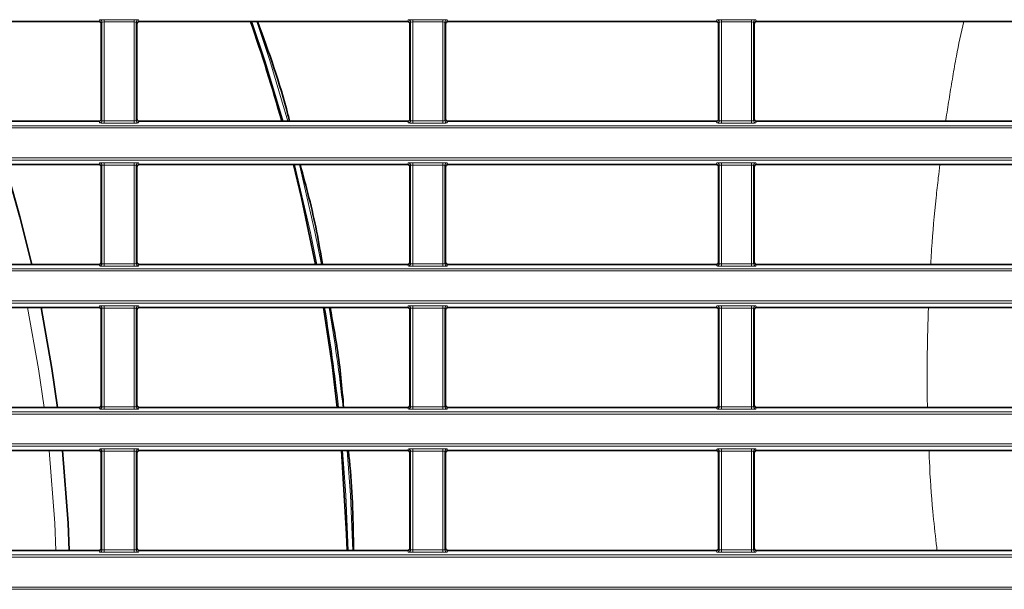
# Model space of a CAD drawing. Header units: millimetres. Extents: x 0 to 1118, y 0 to 864.
# Tile 328 of 339: x 1049 to 1070, y 476 to 488. Entities that reach past the tile are written whole.
import ezdxf

# ---------------------------------------------------------------- set-up
doc = ezdxf.new("R2010")
doc.units = ezdxf.units.MM

msp = doc.modelspace()

# ---------------------------------------------------------------- linework, layer by layer
at = {"color": 7, "linetype": 'Continuous', "lineweight": 35}
for p, q in [((1044.3876, 488.4043), (1050.258, 488.4043)), ((1051.1376, 488.4043), (1057.008, 488.4043)), ((1057.8876, 488.4043), (1063.758, 488.4043)), ((1064.6376, 488.4043), (1070.508, 488.4043)), ((1050.3079, 488.3543), (1050.3079, 486.2736)), ((1051.0876, 486.2736), (1051.0876, 488.3543)), ((1057.0579, 488.3543), (1057.0579, 486.2736)), ((1057.8376, 486.2736), (1057.8376, 488.3543)), ((1063.8079, 488.3543), (1063.8079, 486.2736)), ((1064.5876, 486.2736), (1064.5876, 488.3543)), ((1044.3876, 486.2236), (1050.258, 486.2236)), ((1051.1376, 486.2236), (1057.008, 486.2236)), ((1057.8876, 486.2236), (1063.758, 486.2236)), ((1064.6376, 486.2236), (1070.508, 486.2236)), ((1044.3876, 485.2793), (1050.258, 485.2793)), ((1050.3079, 485.2293), (1050.3079, 483.1486)), ((1051.0876, 483.1486), (1051.0876, 485.2293)), ((1051.1376, 485.2793), (1057.008, 485.2793)), ((1057.0579, 485.2293), (1057.0579, 483.1486)), ((1057.8376, 483.1486), (1057.8376, 485.2293)), ((1057.8876, 485.2793), (1063.758, 485.2793)), ((1063.8079, 485.2293), (1063.8079, 483.1486)), ((1064.5876, 483.1486), (1064.5876, 485.2293)), ((1064.6376, 485.2793), (1070.508, 485.2793)), ((1044.3876, 483.0986), (1050.258, 483.0986)), ((1051.1376, 483.0986), (1057.008, 483.0986)), ((1057.8876, 483.0986), (1063.758, 483.0986)), ((1064.6376, 483.0986), (1070.508, 483.0986)), ((1044.3876, 482.1543), (1050.258, 482.1543)), ((1051.1376, 482.1543), (1057.008, 482.1543)), ((1057.8876, 482.1543), (1063.758, 482.1543)), ((1064.6376, 482.1543), (1070.508, 482.1543)), ((1050.3079, 482.1043), (1050.3079, 480.0236)), ((1051.0876, 480.0236), (1051.0876, 482.1043)), ((1057.0579, 482.1043), (1057.0579, 480.0236)), ((1057.8376, 480.0236), (1057.8376, 482.1043)), ((1063.8079, 482.1043), (1063.8079, 480.0236)), ((1064.5876, 480.0236), (1064.5876, 482.1043)), ((1044.3876, 479.9736), (1050.258, 479.9736)), ((1051.1376, 479.9736), (1057.008, 479.9736)), ((1057.8876, 479.9736), (1063.758, 479.9736)), ((1064.6376, 479.9736), (1070.508, 479.9736)), ((1044.3876, 479.0293), (1050.258, 479.0293)), ((1050.3079, 478.9793), (1050.3079, 476.8986)), ((1051.0876, 476.8986), (1051.0876, 478.9793)), ((1051.1376, 479.0293), (1057.008, 479.0293)), ((1057.0579, 478.9793), (1057.0579, 476.8986)), ((1057.8376, 476.8986), (1057.8376, 478.9793)), ((1057.8876, 479.0293), (1063.758, 479.0293)), ((1063.8079, 478.9793), (1063.8079, 476.8986)), ((1064.5876, 476.8986), (1064.5876, 478.9793)), ((1064.6376, 479.0293), (1070.508, 479.0293)), ((1044.3876, 476.8486), (1050.258, 476.8486)), ((1051.1376, 476.8486), (1057.008, 476.8486)), ((1057.8876, 476.8486), (1063.758, 476.8486)), ((1064.6376, 476.8486), (1070.508, 476.8486))]:
    msp.add_line(p, q, dxfattribs=at)
at = {"color": 7, "linetype": 'Continuous', "lineweight": 18}
for p, q in [((1050.258, 488.4043), (1050.2719, 488.4392)), ((1050.3219, 488.3892), (1050.3079, 488.3543)), ((1050.3219, 486.2386), (1050.3219, 488.3892)), ((1050.3719, 488.4435), (1051.0237, 488.4435)), ((1050.3719, 488.4435), (1050.3719, 488.3935)), ((1051.0237, 488.3935), (1050.3719, 488.3935)), ((1050.3719, 488.3935), (1050.3719, 486.2343)), ((1051.0237, 488.4435), (1051.0237, 488.3935)), ((1051.0237, 486.2343), (1051.0237, 488.3935)), ((1051.0736, 488.3892), (1051.0736, 486.2386)), ((1051.0876, 488.3543), (1051.0736, 488.3892)), ((1051.1236, 488.4392), (1051.1376, 488.4043)), ((1057.008, 488.4043), (1057.0219, 488.4392)), ((1057.0719, 488.3892), (1057.0579, 488.3543)), ((1057.0719, 486.2386), (1057.0719, 488.3892)), ((1057.1219, 488.4435), (1057.7737, 488.4435)), ((1057.1219, 488.4435), (1057.1219, 488.3935)), ((1057.7737, 488.3935), (1057.1219, 488.3935)), ((1057.1219, 488.3935), (1057.1219, 486.2343)), ((1057.7737, 488.4435), (1057.7737, 488.3935)), ((1057.7737, 486.2343), (1057.7737, 488.3935)), ((1057.8236, 488.3892), (1057.8236, 486.2386)), ((1057.8376, 488.3543), (1057.8236, 488.3892)), ((1057.8736, 488.4392), (1057.8876, 488.4043)), ((1063.758, 488.4043), (1063.7719, 488.4392)), ((1063.8219, 488.3892), (1063.8079, 488.3543)), ((1063.8219, 486.2386), (1063.8219, 488.3892)), ((1063.8719, 488.4435), (1064.5237, 488.4435)), ((1063.8719, 488.4435), (1063.8719, 488.3935)), ((1064.5237, 488.3935), (1063.8719, 488.3935)), ((1063.8719, 488.3935), (1063.8719, 486.2343)), ((1064.5237, 488.4435), (1064.5237, 488.3935)), ((1064.5237, 486.2343), (1064.5237, 488.3935)), ((1064.5736, 488.3892), (1064.5736, 486.2386)), ((1064.5876, 488.3543), (1064.5736, 488.3892)), ((1064.6236, 488.4392), (1064.6376, 488.4043)), ((1050.2719, 486.1887), (1050.258, 486.2236)), ((1050.3079, 486.2736), (1050.3219, 486.2386)), ((1050.3719, 486.2343), (1051.0237, 486.2343)), ((1050.3719, 486.2343), (1050.3719, 486.1844)), ((1051.0237, 486.2343), (1051.0237, 486.1844)), ((1051.0736, 486.2386), (1051.0876, 486.2736)), ((1051.1376, 486.2236), (1051.1236, 486.1887)), ((1057.0219, 486.1887), (1057.008, 486.2236)), ((1057.0579, 486.2736), (1057.0719, 486.2386)), ((1057.1219, 486.2343), (1057.7737, 486.2343)), ((1057.1219, 486.2343), (1057.1219, 486.1844)), ((1057.7737, 486.2343), (1057.7737, 486.1844)), ((1057.8236, 486.2386), (1057.8376, 486.2736)), ((1057.8876, 486.2236), (1057.8736, 486.1887)), ((1063.7719, 486.1887), (1063.758, 486.2236)), ((1063.8079, 486.2736), (1063.8219, 486.2386)), ((1063.8719, 486.2343), (1064.5237, 486.2343)), ((1063.8719, 486.2343), (1063.8719, 486.1844)), ((1064.5237, 486.2343), (1064.5237, 486.1844)), ((1064.5736, 486.2386), (1064.5876, 486.2736)), ((1064.6376, 486.2236), (1064.6236, 486.1887)), ((946.9427, 486.1285), (1086.9529, 486.1285)), ((1086.9529, 486.0786), (946.9427, 486.0786)), ((1051.0237, 486.1844), (1050.3719, 486.1844)), ((1057.7737, 486.1844), (1057.1219, 486.1844)), ((1064.5237, 486.1844), (1063.8719, 486.1844)), ((946.9427, 485.4243), (1086.9529, 485.4243)), ((1086.9529, 485.3743), (946.9427, 485.3743)), ((1050.258, 485.2793), (1050.2719, 485.3142)), ((1050.3219, 485.2642), (1050.3079, 485.2293)), ((1050.3219, 483.1136), (1050.3219, 485.2642)), ((1050.3719, 485.3185), (1051.0237, 485.3185)), ((1050.3719, 485.3185), (1050.3719, 485.2685)), ((1051.0237, 485.2685), (1050.3719, 485.2685)), ((1050.3719, 485.2685), (1050.3719, 483.1093)), ((1051.0237, 485.3185), (1051.0237, 485.2685)), ((1051.0237, 483.1093), (1051.0237, 485.2685)), ((1051.0736, 485.2642), (1051.0736, 483.1136)), ((1051.0876, 485.2293), (1051.0736, 485.2642)), ((1051.1236, 485.3142), (1051.1376, 485.2793)), ((1057.008, 485.2793), (1057.0219, 485.3142)), ((1057.0719, 485.2642), (1057.0579, 485.2293)), ((1057.0719, 483.1136), (1057.0719, 485.2642)), ((1057.1219, 485.3185), (1057.7737, 485.3185)), ((1057.1219, 485.3185), (1057.1219, 485.2685)), ((1057.7737, 485.2685), (1057.1219, 485.2685)), ((1057.1219, 485.2685), (1057.1219, 483.1093)), ((1057.7737, 485.3185), (1057.7737, 485.2685)), ((1057.7737, 483.1093), (1057.7737, 485.2685)), ((1057.8236, 485.2642), (1057.8236, 483.1136)), ((1057.8376, 485.2293), (1057.8236, 485.2642)), ((1057.8736, 485.3142), (1057.8876, 485.2793)), ((1063.758, 485.2793), (1063.7719, 485.3142)), ((1063.8219, 485.2642), (1063.8079, 485.2293)), ((1063.8219, 483.1136), (1063.8219, 485.2642)), ((1063.8719, 485.3185), (1064.5237, 485.3185)), ((1063.8719, 485.3185), (1063.8719, 485.2685)), ((1064.5237, 485.2685), (1063.8719, 485.2685)), ((1063.8719, 485.2685), (1063.8719, 483.1093)), ((1064.5237, 485.3185), (1064.5237, 485.2685)), ((1064.5237, 483.1093), (1064.5237, 485.2685)), ((1064.5736, 485.2642), (1064.5736, 483.1136)), ((1064.5876, 485.2293), (1064.5736, 485.2642)), ((1064.6236, 485.3142), (1064.6376, 485.2793)), ((946.9427, 483.0035), (1086.9529, 483.0035)), ((1050.2719, 483.0637), (1050.258, 483.0986)), ((1050.3079, 483.1486), (1050.3219, 483.1136)), ((1050.3719, 483.1093), (1051.0237, 483.1093)), ((1050.3719, 483.1093), (1050.3719, 483.0594)), ((1051.0237, 483.0594), (1050.3719, 483.0594)), ((1051.0237, 483.1093), (1051.0237, 483.0594)), ((1051.0736, 483.1136), (1051.0876, 483.1486)), ((1051.1376, 483.0986), (1051.1236, 483.0637)), ((1057.0219, 483.0637), (1057.008, 483.0986)), ((1057.0579, 483.1486), (1057.0719, 483.1136)), ((1057.1219, 483.1093), (1057.1219, 483.0594)), ((1057.1219, 483.1093), (1057.7737, 483.1093)), ((1057.7737, 483.0594), (1057.1219, 483.0594)), ((1057.7737, 483.1093), (1057.7737, 483.0594)), ((1057.8236, 483.1136), (1057.8376, 483.1486)), ((1057.8876, 483.0986), (1057.8736, 483.0637)), ((1063.7719, 483.0637), (1063.758, 483.0986)), ((1063.8079, 483.1486), (1063.8219, 483.1136)), ((1063.8719, 483.1093), (1064.5237, 483.1093)), ((1063.8719, 483.1093), (1063.8719, 483.0594)), ((1064.5237, 483.0594), (1063.8719, 483.0594)), ((1064.5237, 483.1093), (1064.5237, 483.0594)), ((1064.5736, 483.1136), (1064.5876, 483.1486)), ((1064.6376, 483.0986), (1064.6236, 483.0637)), ((1086.9529, 482.9536), (946.9427, 482.9536)), ((946.9427, 482.2993), (1086.9529, 482.2993)), ((1086.9529, 482.2493), (946.9427, 482.2493)), ((1050.258, 482.1543), (1050.2719, 482.1892)), ((1050.3219, 482.1392), (1050.3079, 482.1043)), ((1050.3219, 479.9886), (1050.3219, 482.1392)), ((1050.3719, 482.1935), (1051.0237, 482.1935)), ((1050.3719, 482.1935), (1050.3719, 482.1435)), ((1051.0237, 482.1435), (1050.3719, 482.1435)), ((1050.3719, 482.1435), (1050.3719, 479.9843)), ((1051.0237, 482.1935), (1051.0237, 482.1435)), ((1051.0237, 479.9843), (1051.0237, 482.1435)), ((1051.0736, 482.1392), (1051.0736, 479.9886)), ((1051.0876, 482.1043), (1051.0736, 482.1392)), ((1051.1236, 482.1892), (1051.1376, 482.1543)), ((1057.008, 482.1543), (1057.0219, 482.1892)), ((1057.0719, 482.1392), (1057.0579, 482.1043)), ((1057.0719, 479.9886), (1057.0719, 482.1392)), ((1057.1219, 482.1935), (1057.7737, 482.1935)), ((1057.1219, 482.1935), (1057.1219, 482.1435)), ((1057.7737, 482.1435), (1057.1219, 482.1435)), ((1057.1219, 482.1435), (1057.1219, 479.9843)), ((1057.7737, 482.1935), (1057.7737, 482.1435)), ((1057.7737, 479.9843), (1057.7737, 482.1435)), ((1057.8236, 482.1392), (1057.8236, 479.9886)), ((1057.8376, 482.1043), (1057.8236, 482.1392)), ((1057.8736, 482.1892), (1057.8876, 482.1543)), ((1063.758, 482.1543), (1063.7719, 482.1892)), ((1063.8219, 482.1392), (1063.8079, 482.1043)), ((1063.8219, 479.9886), (1063.8219, 482.1392)), ((1063.8719, 482.1935), (1064.5237, 482.1935)), ((1063.8719, 482.1935), (1063.8719, 482.1435)), ((1064.5237, 482.1435), (1063.8719, 482.1435)), ((1063.8719, 482.1435), (1063.8719, 479.9843)), ((1064.5237, 482.1935), (1064.5237, 482.1435)), ((1064.5237, 479.9843), (1064.5237, 482.1435)), ((1064.5736, 482.1392), (1064.5736, 479.9886)), ((1064.5876, 482.1043), (1064.5736, 482.1392)), ((1064.6236, 482.1892), (1064.6376, 482.1543)), ((1050.2719, 479.9387), (1050.258, 479.9736)), ((1050.3079, 480.0236), (1050.3219, 479.9886)), ((1050.3719, 479.9843), (1051.0237, 479.9843)), ((1050.3719, 479.9843), (1050.3719, 479.9344)), ((1051.0237, 479.9843), (1051.0237, 479.9344)), ((1051.0736, 479.9886), (1051.0876, 480.0236)), ((1051.1376, 479.9736), (1051.1236, 479.9387)), ((1057.0219, 479.9387), (1057.008, 479.9736)), ((1057.0579, 480.0236), (1057.0719, 479.9886)), ((1057.1219, 479.9843), (1057.7737, 479.9843)), ((1057.1219, 479.9843), (1057.1219, 479.9344)), ((1057.7737, 479.9843), (1057.7737, 479.9344)), ((1057.8236, 479.9886), (1057.8376, 480.0236)), ((1057.8876, 479.9736), (1057.8736, 479.9387)), ((1063.7719, 479.9387), (1063.758, 479.9736)), ((1063.8079, 480.0236), (1063.8219, 479.9886)), ((1063.8719, 479.9843), (1063.8719, 479.9344)), ((1063.8719, 479.9843), (1064.5237, 479.9843)), ((1064.5237, 479.9843), (1064.5237, 479.9344)), ((1064.5736, 479.9886), (1064.5876, 480.0236)), ((1064.6376, 479.9736), (1064.6236, 479.9387)), ((946.9427, 479.8785), (1086.9529, 479.8785)), ((1086.9529, 479.8286), (946.9427, 479.8286)), ((1051.0237, 479.9344), (1050.3719, 479.9344)), ((1057.7737, 479.9344), (1057.1219, 479.9344)), ((1064.5237, 479.9344), (1063.8719, 479.9344)), ((946.9427, 479.1743), (1086.9529, 479.1743)), ((1086.9529, 479.1243), (946.9427, 479.1243)), ((1050.258, 479.0293), (1050.2719, 479.0642)), ((1050.3219, 479.0142), (1050.3079, 478.9793)), ((1050.3219, 476.8636), (1050.3219, 479.0142)), ((1050.3719, 479.0685), (1051.0237, 479.0685)), ((1050.3719, 479.0685), (1050.3719, 479.0185)), ((1051.0237, 479.0185), (1050.3719, 479.0185)), ((1050.3719, 479.0185), (1050.3719, 476.8593)), ((1051.0237, 479.0685), (1051.0237, 479.0185)), ((1051.0237, 476.8593), (1051.0237, 479.0185)), ((1051.0736, 479.0142), (1051.0736, 476.8636)), ((1051.0876, 478.9793), (1051.0736, 479.0142)), ((1051.1236, 479.0642), (1051.1376, 479.0293)), ((1057.008, 479.0293), (1057.0219, 479.0642)), ((1057.0719, 479.0142), (1057.0579, 478.9793)), ((1057.0719, 476.8636), (1057.0719, 479.0142)), ((1057.1219, 479.0685), (1057.7737, 479.0685)), ((1057.1219, 479.0685), (1057.1219, 479.0185)), ((1057.7737, 479.0185), (1057.1219, 479.0185)), ((1057.1219, 479.0185), (1057.1219, 476.8593)), ((1057.7737, 479.0685), (1057.7737, 479.0185)), ((1057.7737, 476.8593), (1057.7737, 479.0185)), ((1057.8236, 479.0142), (1057.8236, 476.8636)), ((1057.8376, 478.9793), (1057.8236, 479.0142)), ((1057.8736, 479.0642), (1057.8876, 479.0293)), ((1063.758, 479.0293), (1063.7719, 479.0642)), ((1063.8219, 479.0142), (1063.8079, 478.9793)), ((1063.8219, 476.8636), (1063.8219, 479.0142)), ((1063.8719, 479.0685), (1064.5237, 479.0685)), ((1063.8719, 479.0685), (1063.8719, 479.0185)), ((1064.5237, 479.0185), (1063.8719, 479.0185)), ((1063.8719, 479.0185), (1063.8719, 476.8593)), ((1064.5237, 479.0685), (1064.5237, 479.0185)), ((1064.5237, 476.8593), (1064.5237, 479.0185)), ((1064.5736, 479.0142), (1064.5736, 476.8636)), ((1064.5876, 478.9793), (1064.5736, 479.0142)), ((1064.6236, 479.0642), (1064.6376, 479.0293)), ((946.9427, 476.7535), (1086.9529, 476.7535)), ((1050.2719, 476.8137), (1050.258, 476.8486)), ((1050.3079, 476.8986), (1050.3219, 476.8636)), ((1050.3719, 476.8593), (1051.0237, 476.8593)), ((1050.3719, 476.8593), (1050.3719, 476.8094)), ((1051.0237, 476.8094), (1050.3719, 476.8094)), ((1051.0237, 476.8593), (1051.0237, 476.8094)), ((1051.0736, 476.8636), (1051.0876, 476.8986)), ((1051.1376, 476.8486), (1051.1236, 476.8137)), ((1057.0219, 476.8137), (1057.008, 476.8486)), ((1057.0579, 476.8986), (1057.0719, 476.8636)), ((1057.1219, 476.8593), (1057.1219, 476.8094)), ((1057.1219, 476.8593), (1057.7737, 476.8593)), ((1057.7737, 476.8094), (1057.1219, 476.8094)), ((1057.7737, 476.8593), (1057.7737, 476.8094)), ((1057.8236, 476.8636), (1057.8376, 476.8986)), ((1057.8876, 476.8486), (1057.8736, 476.8137)), ((1063.7719, 476.8137), (1063.758, 476.8486)), ((1063.8079, 476.8986), (1063.8219, 476.8636)), ((1063.8719, 476.8593), (1064.5237, 476.8593)), ((1063.8719, 476.8593), (1063.8719, 476.8094)), ((1064.5237, 476.8094), (1063.8719, 476.8094)), ((1064.5237, 476.8593), (1064.5237, 476.8094)), ((1064.5736, 476.8636), (1064.5876, 476.8986)), ((1064.6376, 476.8486), (1064.6236, 476.8137)), ((1086.9529, 476.7036), (946.9427, 476.7036)), ((946.9427, 476.0493), (1086.9529, 476.0493)), ((1086.9529, 475.9993), (946.9427, 475.9993))]:
    msp.add_line(p, q, dxfattribs=at)
at = {"color": 7, "linetype": 'Continuous', "lineweight": 18, "flags": 128}
for points in [[(1054.2837, 486.2236), (1053.8959, 487.5188), (1053.6021, 488.4043)], [(1053.7079, 488.4043), (1053.9912, 487.5492), (1054.3875, 486.2236)], [(1055.0221, 483.0986), (1054.8827, 483.7875), (1054.5357, 485.2793)], [(1054.6389, 485.2793), (1054.9805, 483.8083), (1055.1239, 483.0986)], [(1048.6937, 482.1543), (1048.9343, 480.8176), (1049.0566, 479.9736)], [(1049.1667, 479.0293), (1049.2886, 477.4463), (1049.3144, 476.8486)], [(1055.709, 476.8486), (1055.6561, 478.0531), (1055.5857, 479.0293)], [(1055.6861, 479.0293), (1055.756, 478.0591), (1055.809, 476.8486)]]:
    msp.add_lwpolyline(points, dxfattribs=at)
at = {"color": 7, "linetype": 'Continuous', "lineweight": 35, "flags": 128}
for points in [[(1048.7872, 483.0986), (1048.5287, 484.1403), (1048.204, 485.2793)], [(1054.5082, 485.2793), (1054.6846, 484.5548), (1054.9949, 483.0986)], [(1049.35, 479.9736), (1049.2282, 480.8212), (1048.9905, 482.1543)], [(1055.1651, 482.1543), (1055.3537, 480.9036), (1055.4671, 479.9736)], [(1049.6055, 476.8486), (1049.5799, 477.4474), (1049.4591, 479.0293)], [(1055.5589, 479.0293), (1055.6705, 477.2052), (1055.6823, 476.8486)]]:
    msp.add_lwpolyline(points, dxfattribs=at)
at = {"color": 7, "linetype": 'Continuous', "lineweight": 18}
for centre, radius, start, end in [((1050.2719, 488.3892), 0.05, 0.07399, 89.97184), ((1051.1237, 488.3892), 0.05, 90.02816, 179.92601), ((1057.0219, 488.3892), 0.05, 0.07399, 89.97184), ((1057.8737, 488.3892), 0.05, 90.02816, 179.92601), ((1063.7719, 488.3892), 0.05, 0.07399, 89.97184), ((1064.6237, 488.3892), 0.05, 90.02816, 179.92601), ((1050.2719, 486.2387), 0.05, 270.02816, 359.92601), ((1051.1237, 486.2387), 0.05, 180.07399, 269.97184), ((1057.0219, 486.2387), 0.05, 270.02816, 359.92601), ((1057.8737, 486.2387), 0.05, 180.07399, 269.97184), ((1063.7719, 486.2387), 0.05, 270.02816, 359.92601), ((1064.6237, 486.2387), 0.05, 180.07399, 269.97184), ((1050.2719, 485.2642), 0.05, 0.07399, 89.97184), ((1051.1237, 485.2642), 0.05, 90.02816, 179.92601), ((1057.0219, 485.2642), 0.05, 0.07399, 89.97184), ((1057.8737, 485.2642), 0.05, 90.02816, 179.92601), ((1063.7719, 485.2642), 0.05, 0.07399, 89.97184), ((1064.6237, 485.2642), 0.05, 90.02816, 179.92601), ((1050.2719, 483.1137), 0.05, 270.02816, 359.92601), ((1051.1237, 483.1137), 0.05, 180.07399, 269.97184), ((1057.0219, 483.1137), 0.05, 270.02816, 359.92601), ((1057.8737, 483.1137), 0.05, 180.07399, 269.97184), ((1063.7719, 483.1137), 0.05, 270.02816, 359.92601), ((1064.6237, 483.1137), 0.05, 180.07399, 269.97184), ((1050.2719, 482.1392), 0.05, 0.07399, 89.97184), ((1051.1237, 482.1392), 0.05, 90.02816, 179.92601), ((1016.9478, 475.7514), 38.7767, 6.25096, 9.50427), ((1016.9478, 475.7514), 38.8767, 6.23482, 9.4796), ((1057.0219, 482.1392), 0.05, 0.07399, 89.97184), ((1057.8737, 482.1392), 0.05, 90.02816, 179.92601), ((1063.7719, 482.1392), 0.05, 0.07399, 89.97184), ((1064.6237, 482.1392), 0.05, 90.02816, 179.92601), ((1050.2719, 479.9887), 0.05, 270.02816, 359.92601), ((1051.1237, 479.9887), 0.05, 180.07399, 269.97184), ((1057.0219, 479.9887), 0.05, 270.02816, 359.92601), ((1057.8737, 479.9887), 0.05, 180.07399, 269.97184), ((1063.7719, 479.9887), 0.05, 270.02816, 359.92601), ((1064.6237, 479.9887), 0.05, 180.07399, 269.97184), ((1050.2719, 479.0142), 0.05, 0.07399, 89.97184), ((1051.1237, 479.0142), 0.05, 90.02816, 179.92601), ((1057.0219, 479.0142), 0.05, 0.07399, 89.97184), ((1057.8737, 479.0142), 0.05, 90.02816, 179.92601), ((1063.7719, 479.0142), 0.05, 0.07399, 89.97184), ((1064.6237, 479.0142), 0.05, 90.02816, 179.92601), ((1050.2719, 476.8637), 0.05, 270.02816, 359.92601), ((1051.1237, 476.8637), 0.05, 180.07399, 269.97184), ((1057.0219, 476.8637), 0.05, 270.02816, 359.92601), ((1057.8737, 476.8637), 0.05, 180.07399, 269.97184), ((1063.7719, 476.8637), 0.05, 270.02816, 359.92601), ((1064.6237, 476.8637), 0.05, 180.07399, 269.97184)]:
    msp.add_arc(centre, radius, start, end, dxfattribs=at)
at = {"color": 7, "linetype": 'Continuous', "lineweight": 35}
msp.add_arc((1016.9478, 475.7514), 38.75, 15.67908, 19.05801, dxfattribs=at)
for centre, major_axis, start_param, end_param in [((1050.2579, 488.3542), (-0.0186, -0.0465), 1.9514996, 3.5215347), ((1051.1376, 488.3542), (-0.0186, 0.0465), 5.9032433, 7.4732784), ((1057.0079, 488.3542), (-0.0186, -0.0465), 1.9514996, 3.5215347), ((1057.8876, 488.3542), (-0.0186, 0.0465), 5.9032433, 7.4732784), ((1063.7579, 488.3542), (-0.0186, -0.0465), 1.9514996, 3.5215347), ((1064.6376, 488.3542), (-0.0186, 0.0465), 5.9032433, 7.4732784), ((1050.2579, 486.2736), (-0.0186, 0.0465), 2.7616506, 4.3316857), ((1051.1376, 486.2736), (-0.0186, -0.0465), 5.0930923, 6.6631273), ((1057.0079, 486.2736), (-0.0186, 0.0465), 2.7616506, 4.3316857), ((1057.8876, 486.2736), (-0.0186, -0.0465), 5.0930923, 6.6631273), ((1063.7579, 486.2736), (-0.0186, 0.0465), 2.7616506, 4.3316857), ((1064.6376, 486.2736), (-0.0186, -0.0465), 5.0930923, 6.6631273), ((1050.2579, 485.2292), (-0.0186, -0.0465), 1.9514996, 3.5215347), ((1051.1376, 485.2292), (-0.0186, 0.0465), 5.9032433, 7.4732784), ((1057.0079, 485.2292), (-0.0186, -0.0465), 1.9514996, 3.5215347), ((1057.8876, 485.2292), (-0.0186, 0.0465), 5.9032433, 7.4732784), ((1063.7579, 485.2292), (-0.0186, -0.0465), 1.9514996, 3.5215347), ((1064.6376, 485.2292), (-0.0186, 0.0465), 5.9032433, 7.4732784), ((1050.2579, 483.1486), (-0.0186, 0.0465), 2.7616506, 4.3316857), ((1051.1376, 483.1486), (-0.0186, -0.0465), 5.0930923, 6.6631273), ((1057.0079, 483.1486), (-0.0186, 0.0465), 2.7616506, 4.3316857), ((1057.8876, 483.1486), (-0.0186, -0.0465), 5.0930923, 6.6631273), ((1063.7579, 483.1486), (-0.0186, 0.0465), 2.7616506, 4.3316857), ((1064.6376, 483.1486), (-0.0186, -0.0465), 5.0930923, 6.6631273), ((1050.2579, 482.1042), (-0.0186, -0.0465), 1.9514996, 3.5215347), ((1051.1376, 482.1042), (-0.0186, 0.0465), 5.9032433, 7.4732784), ((1057.0079, 482.1042), (-0.0186, -0.0465), 1.9514996, 3.5215347), ((1057.8876, 482.1042), (-0.0186, 0.0465), 5.9032433, 7.4732784), ((1063.7579, 482.1042), (-0.0186, -0.0465), 1.9514996, 3.5215347), ((1064.6376, 482.1042), (-0.0186, 0.0465), 5.9032433, 7.4732784), ((1050.2579, 480.0236), (-0.0186, 0.0465), 2.7616506, 4.3316857), ((1051.1376, 480.0236), (-0.0186, -0.0465), 5.0930923, 6.6631273), ((1057.0079, 480.0236), (-0.0186, 0.0465), 2.7616506, 4.3316857), ((1057.8876, 480.0236), (-0.0186, -0.0465), 5.0930923, 6.6631273), ((1063.7579, 480.0236), (-0.0186, 0.0465), 2.7616506, 4.3316857), ((1064.6376, 480.0236), (-0.0186, -0.0465), 5.0930923, 6.6631273), ((1050.2579, 478.9792), (-0.0186, -0.0465), 1.9514996, 3.5215347), ((1051.1376, 478.9792), (-0.0186, 0.0465), 5.9032433, 7.4732784), ((1057.0079, 478.9792), (-0.0186, -0.0465), 1.9514996, 3.5215347), ((1057.8876, 478.9792), (-0.0186, 0.0465), 5.9032433, 7.4732784), ((1063.7579, 478.9792), (-0.0186, -0.0465), 1.9514996, 3.5215347), ((1064.6376, 478.9792), (-0.0186, 0.0465), 5.9032433, 7.4732784), ((1050.2579, 476.8986), (-0.0186, 0.0465), 2.7616506, 4.3316857), ((1051.1376, 476.8986), (-0.0186, -0.0465), 5.0930923, 6.6631273), ((1057.0079, 476.8986), (-0.0186, 0.0465), 2.7616506, 4.3316857), ((1057.8876, 476.8986), (-0.0186, -0.0465), 5.0930923, 6.6631273), ((1063.7579, 476.8986), (-0.0186, 0.0465), 2.7616506, 4.3316857), ((1064.6376, 476.8986), (-0.0186, -0.0465), 5.0930923, 6.6631273)]:
    msp.add_ellipse(centre, major_axis=major_axis, ratio=0.9988964, start_param=start_param, end_param=end_param, dxfattribs=at)
at = {"color": 7, "linetype": 'Continuous', "lineweight": 18}
for centre, major_axis, ratio, start_param, end_param in [((1050.3719, 488.4391), (0.1, 0), 0.0436609, 1.5707963, 3.1241394), ((1050.3719, 488.3892), (0.05, 0), 0.0873219, 1.5707963, 3.1241394), ((1051.0237, 488.4391), (0.1, 0), 0.0436609, 0.0174533, 1.5707963), ((1051.0237, 488.3892), (0.05, 0), 0.0873219, 0.0174533, 1.5707963), ((1057.1219, 488.4391), (0.1, 0), 0.0436609, 1.5707963, 3.1241394), ((1057.1219, 488.3892), (0.05, 0), 0.0873219, 1.5707963, 3.1241394), ((1057.7737, 488.4391), (0.1, 0), 0.0436609, 0.0174533, 1.5707963), ((1057.7737, 488.3892), (0.05, 0), 0.0873219, 0.0174533, 1.5707963), ((1063.8719, 488.4391), (0.1, 0), 0.0436609, 1.5707963, 3.1241394), ((1063.8719, 488.3892), (0.05, 0), 0.0873219, 1.5707963, 3.1241394), ((1064.5237, 488.4391), (0.1, 0), 0.0436609, 0.0174533, 1.5707963), ((1064.5237, 488.3892), (0.05, 0), 0.0873219, 0.0174533, 1.5707963), ((1050.3719, 486.2387), (0.05, 0), 0.0873219, 3.1590459, 4.712389), ((1051.0237, 486.2387), (0.05, 0), 0.0873219, 4.712389, 6.265732), ((1057.1219, 486.2387), (0.05, 0), 0.0873219, 3.1590459, 4.712389), ((1057.7737, 486.2387), (0.05, 0), 0.0873219, 4.712389, 6.265732), ((1063.8719, 486.2387), (0.05, 0), 0.0873219, 3.1590459, 4.712389), ((1064.5237, 486.2387), (0.05, 0), 0.0873219, 4.712389, 6.265732), ((1050.3719, 486.1887), (0.1, 0), 0.0436609, 3.1590459, 4.712389), ((1051.0237, 486.1887), (0.1, 0), 0.0436609, 4.712389, 6.265732), ((1057.1219, 486.1887), (0.1, 0), 0.0436609, 3.1590459, 4.712389), ((1057.7737, 486.1887), (0.1, 0), 0.0436609, 4.712389, 6.265732), ((1063.8719, 486.1887), (0.1, 0), 0.0436609, 3.1590459, 4.712389), ((1064.5237, 486.1887), (0.1, 0), 0.0436609, 4.712389, 6.265732), ((1050.3719, 485.3141), (0.1, 0), 0.0436609, 1.5707963, 3.1241394), ((1050.3719, 485.2642), (0.05, 0), 0.0873219, 1.5707963, 3.1241394), ((1051.0237, 485.3141), (0.1, 0), 0.0436609, 0.0174533, 1.5707963), ((1051.0237, 485.2642), (0.05, 0), 0.0873219, 0.0174533, 1.5707963), ((1057.1219, 485.3141), (0.1, 0), 0.0436609, 1.5707963, 3.1241394), ((1057.1219, 485.2642), (0.05, 0), 0.0873219, 1.5707963, 3.1241394), ((1057.7737, 485.3141), (0.1, 0), 0.0436609, 0.0174533, 1.5707963), ((1057.7737, 485.2642), (0.05, 0), 0.0873219, 0.0174533, 1.5707963), ((1063.8719, 485.3141), (0.1, 0), 0.0436609, 1.5707963, 3.1241394), ((1063.8719, 485.2642), (0.05, 0), 0.0873219, 1.5707963, 3.1241394), ((1064.5237, 485.3141), (0.1, 0), 0.0436609, 0.0174533, 1.5707963), ((1064.5237, 485.2642), (0.05, 0), 0.0873219, 0.0174533, 1.5707963), ((1050.3719, 483.0637), (0.1, 0), 0.0436609, 3.1590459, 4.712389), ((1050.3719, 483.1137), (0.05, 0), 0.0873219, 3.1590459, 4.712389), ((1051.0237, 483.1137), (0.05, 0), 0.0873219, 4.712389, 6.265732), ((1051.0237, 483.0637), (0.1, 0), 0.0436609, 4.712389, 6.265732), ((1057.1219, 483.0637), (0.1, 0), 0.0436609, 3.1590459, 4.712389), ((1057.1219, 483.1137), (0.05, 0), 0.0873219, 3.1590459, 4.712389), ((1057.7737, 483.1137), (0.05, 0), 0.0873219, 4.712389, 6.265732), ((1057.7737, 483.0637), (0.1, 0), 0.0436609, 4.712389, 6.265732), ((1063.8719, 483.0637), (0.1, 0), 0.0436609, 3.1590459, 4.712389), ((1063.8719, 483.1137), (0.05, 0), 0.0873219, 3.1590459, 4.712389), ((1064.5237, 483.1137), (0.05, 0), 0.0873219, 4.712389, 6.265732), ((1064.5237, 483.0637), (0.1, 0), 0.0436609, 4.712389, 6.265732), ((1050.3719, 482.1891), (0.1, 0), 0.0436609, 1.5707963, 3.1241394), ((1050.3719, 482.1392), (0.05, 0), 0.0873219, 1.5707963, 3.1241394), ((1051.0237, 482.1891), (0.1, 0), 0.0436609, 0.0174533, 1.5707963), ((1051.0237, 482.1392), (0.05, 0), 0.0873219, 0.0174533, 1.5707963), ((1057.1219, 482.1891), (0.1, 0), 0.0436609, 1.5707963, 3.1241394), ((1057.1219, 482.1392), (0.05, 0), 0.0873219, 1.5707963, 3.1241394), ((1057.7737, 482.1891), (0.1, 0), 0.0436609, 0.0174533, 1.5707963), ((1057.7737, 482.1392), (0.05, 0), 0.0873219, 0.0174533, 1.5707963), ((1063.8719, 482.1891), (0.1, 0), 0.0436609, 1.5707963, 3.1241394), ((1063.8719, 482.1392), (0.05, 0), 0.0873219, 1.5707963, 3.1241394), ((1064.5237, 482.1891), (0.1, 0), 0.0436609, 0.0174533, 1.5707963), ((1064.5237, 482.1392), (0.05, 0), 0.0873219, 0.0174533, 1.5707963), ((1050.3719, 479.9887), (0.05, 0), 0.0873219, 3.1590459, 4.712389), ((1051.0237, 479.9887), (0.05, 0), 0.0873219, 4.712389, 6.265732), ((1057.1219, 479.9887), (0.05, 0), 0.0873219, 3.1590459, 4.712389), ((1057.7737, 479.9887), (0.05, 0), 0.0873219, 4.712389, 6.265732), ((1063.8719, 479.9887), (0.05, 0), 0.0873219, 3.1590459, 4.712389), ((1064.5237, 479.9887), (0.05, 0), 0.0873219, 4.712389, 6.265732), ((1050.3719, 479.9387), (0.1, 0), 0.0436609, 3.1590459, 4.712389), ((1051.0237, 479.9387), (0.1, 0), 0.0436609, 4.712389, 6.265732), ((1057.1219, 479.9387), (0.1, 0), 0.0436609, 3.1590459, 4.712389), ((1057.7737, 479.9387), (0.1, 0), 0.0436609, 4.712389, 6.265732), ((1063.8719, 479.9387), (0.1, 0), 0.0436609, 3.1590459, 4.712389), ((1064.5237, 479.9387), (0.1, 0), 0.0436609, 4.712389, 6.265732), ((1050.3719, 479.0641), (0.1, 0), 0.0436609, 1.5707963, 3.1241394), ((1050.3719, 479.0142), (0.05, 0), 0.0873219, 1.5707963, 3.1241394), ((1051.0237, 479.0641), (0.1, 0), 0.0436609, 0.0174533, 1.5707963), ((1051.0237, 479.0142), (0.05, 0), 0.0873219, 0.0174533, 1.5707963), ((1057.1219, 479.0641), (0.1, 0), 0.0436609, 1.5707963, 3.1241394), ((1057.1219, 479.0142), (0.05, 0), 0.0873219, 1.5707963, 3.1241394), ((1057.7737, 479.0641), (0.1, 0), 0.0436609, 0.0174533, 1.5707963), ((1057.7737, 479.0142), (0.05, 0), 0.0873219, 0.0174533, 1.5707963), ((1063.8719, 479.0641), (0.1, 0), 0.0436609, 1.5707963, 3.1241394), ((1063.8719, 479.0142), (0.05, 0), 0.0873219, 1.5707963, 3.1241394), ((1064.5237, 479.0641), (0.1, 0), 0.0436609, 0.0174533, 1.5707963), ((1064.5237, 479.0142), (0.05, 0), 0.0873219, 0.0174533, 1.5707963), ((1050.3719, 476.8137), (0.1, 0), 0.0436609, 3.1590459, 4.712389), ((1050.3719, 476.8637), (0.05, 0), 0.0873219, 3.1590459, 4.712389), ((1051.0237, 476.8637), (0.05, 0), 0.0873219, 4.712389, 6.265732), ((1051.0237, 476.8137), (0.1, 0), 0.0436609, 4.712389, 6.265732), ((1057.1219, 476.8137), (0.1, 0), 0.0436609, 3.1590459, 4.712389), ((1057.1219, 476.8637), (0.05, 0), 0.0873219, 3.1590459, 4.712389), ((1057.7737, 476.8637), (0.05, 0), 0.0873219, 4.712389, 6.265732), ((1057.7737, 476.8137), (0.1, 0), 0.0436609, 4.712389, 6.265732), ((1063.8719, 476.8137), (0.1, 0), 0.0436609, 3.1590459, 4.712389), ((1063.8719, 476.8637), (0.05, 0), 0.0873219, 3.1590459, 4.712389), ((1064.5237, 476.8637), (0.05, 0), 0.0873219, 4.712389, 6.265732), ((1064.5237, 476.8137), (0.1, 0), 0.0436609, 4.712389, 6.265732)]:
    msp.add_ellipse(centre, major_axis=major_axis, ratio=ratio, start_param=start_param, end_param=end_param, dxfattribs=at)
at = {"color": 7, "linetype": 'Continuous', "lineweight": 35}
for points, knots in [([(1054.4253, 486.2236), (1054.4138, 486.2704), (1054.2329, 487.0128), (1053.9705, 487.7312), (1053.7247, 488.4043)], [0, 0, 0, 0, 0.063045, 1, 1, 1, 1]), ([(1055.1441, 483.0986), (1055.1041, 483.3408), (1054.9827, 484.0766), (1054.7883, 484.7964), (1054.6578, 485.2793)], [0, 0, 0, 0, 0.32916596, 1, 1, 1, 1]), ([(1055.6081, 479.9736), (1055.5699, 480.4027), (1055.5048, 481.1347), (1055.3674, 481.8559), (1055.3106, 482.1543)], [0, 0, 0, 0, 0.5862123, 1, 1, 1, 1]), ([(1055.8249, 476.8486), (1055.8159, 477.4672), (1055.8053, 478.1964), (1055.7231, 478.9196), (1055.7107, 479.0293)], [0, 0, 0, 0, 0.8484309, 1, 1, 1, 1])]:
    msp.add_open_spline(points, degree=3, knots=knots, dxfattribs=at)
at = {"color": 7, "linetype": 'Continuous', "lineweight": 18}
for points, knots in [([(1068.7743, 486.2236), (1068.7785, 486.2533), (1068.8038, 486.431), (1068.8547, 486.7564), (1068.9283, 487.2002), (1069.0224, 487.7525), (1069.1112, 488.1517), (1069.1673, 488.4043)], [0, 0, 0, 0, 0.0406056, 0.2423382, 0.4450978, 0.6489141, 1, 1, 1, 1]), ([(1068.4464, 483.0986), (1068.4523, 483.2097), (1068.4784, 483.6963), (1068.5395, 484.3272), (1068.6059, 484.9422), (1068.6356, 485.1836), (1068.6473, 485.2793)], [0, 0, 0, 0, 0.15215094, 0.66652128, 0.8677704, 1, 1, 1, 1]), ([(1068.3775, 479.9736), (1068.3771, 479.9854), (1068.3635, 480.3803), (1068.3656, 481.108), (1068.3872, 481.8226), (1068.3972, 482.1543)], [0, 0, 0, 0, 0.0162795, 0.5435372, 1, 1, 1, 1]), ([(1068.5861, 476.8486), (1068.5802, 476.8961), (1068.5454, 477.1797), (1068.4768, 477.8283), (1068.4262, 478.5087), (1068.4122, 478.9523), (1068.4097, 479.0293)], [0, 0, 0, 0, 0.0657298, 0.3923722, 0.8945059, 1, 1, 1, 1])]:
    msp.add_open_spline(points, degree=3, knots=knots, dxfattribs=at)

doc.saveas('drawing.dxf')
